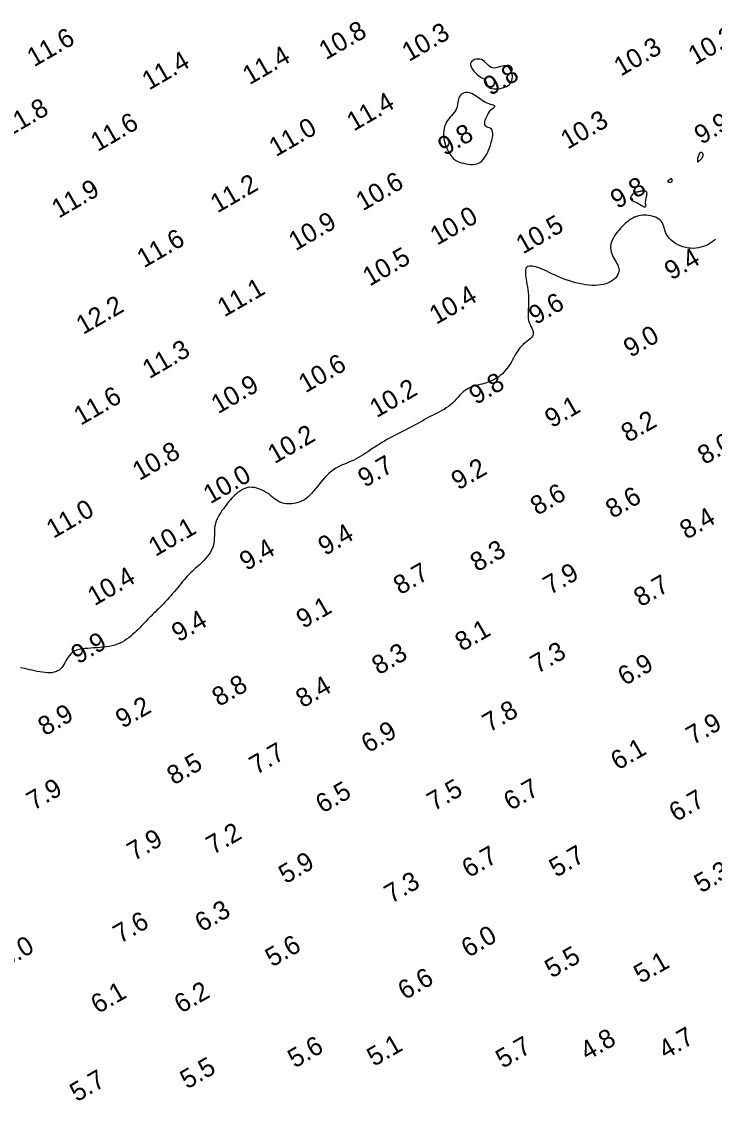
# Model space of a CAD drawing. Extents: x 3024098 to 3056816, y 418252 to 509144.
# Drawn here: x 3036521.8 to 3036706.3, y 419253.8 to 419541 of the extents above; entities that cross this region are included whole.
import ezdxf

# ---------------------------------------------------------------- set-up
doc = ezdxf.new("R2010")
doc.units = 0
doc.layers.add('V-CHAN-CONT-EL10', color=7, linetype='Continuous')
doc.layers.add('V-TOPO-SOUN-0911', color=7, linetype='Continuous')

msp = doc.modelspace()

# ---------------------------------------------------------------- linework, layer by layer
at = {"layer": 'V-CHAN-CONT-EL10'}
for points in [[(3036651.31, 419523.96), (3036651.67, 419524.25), (3036651.96, 419524.58), (3036652.19, 419524.93), (3036652.35, 419525.3), (3036652.44, 419525.7), (3036652.48, 419526.12), (3036652.46, 419526.55), (3036652.39, 419527), (3036652.27, 419527.44), (3036652.1, 419527.86), (3036651.88, 419528.26), (3036651.62, 419528.6), (3036651.33, 419528.88), (3036650.99, 419529.08), (3036650.62, 419529.19), (3036650.22, 419529.2), (3036649.8, 419529.13), (3036649.36, 419529.01), (3036648.91, 419528.87), (3036648.46, 419528.73), (3036648.02, 419528.62), (3036647.59, 419528.57), (3036647.19, 419528.61), (3036646.81, 419528.76), (3036646.45, 419528.99), (3036646.1, 419529.3), (3036645.76, 419529.63), (3036645.41, 419529.98), (3036645.05, 419530.31), (3036644.66, 419530.6), (3036644.24, 419530.82), (3036643.78, 419530.95), (3036643.31, 419530.98), (3036642.84, 419530.94), (3036642.39, 419530.82), (3036641.99, 419530.63), (3036641.66, 419530.38), (3036641.43, 419530.07), (3036641.31, 419529.72), (3036641.33, 419529.33), (3036641.46, 419528.92), (3036641.68, 419528.49), (3036641.98, 419528.06), (3036642.32, 419527.64), (3036642.7, 419527.25), (3036643.09, 419526.9), (3036643.46, 419526.6), (3036643.79, 419526.36), (3036644.1, 419526.17), (3036644.37, 419526.02), (3036644.6, 419525.89), (3036644.81, 419525.76), (3036644.98, 419525.63), (3036645.13, 419525.48), (3036645.25, 419525.3), (3036645.35, 419525.07), (3036645.44, 419524.81), (3036645.53, 419524.53), (3036645.65, 419524.24), (3036645.79, 419523.95), (3036645.99, 419523.69), (3036646.25, 419523.45), (3036646.59, 419523.27), (3036647.01, 419523.14), (3036647.52, 419523.07), (3036648.07, 419523.05), (3036648.65, 419523.09), (3036649.25, 419523.18), (3036649.83, 419523.31), (3036650.38, 419523.49), (3036650.88, 419523.71)], [(3036643.79, 419503.46), (3036644.29, 419503.84), (3036644.74, 419504.29), (3036645.14, 419504.82), (3036645.51, 419505.4), (3036645.84, 419506.03), (3036646.13, 419506.69), (3036646.4, 419507.38), (3036646.64, 419508.07), (3036646.85, 419508.76), (3036647.02, 419509.43), (3036647.15, 419510.07), (3036647.23, 419510.66), (3036647.24, 419511.19), (3036647.19, 419511.65), (3036647.07, 419512.02), (3036646.88, 419512.29), (3036646.63, 419512.49), (3036646.34, 419512.64), (3036646.04, 419512.76), (3036645.75, 419512.87), (3036645.49, 419513.01), (3036645.28, 419513.19), (3036645.14, 419513.45), (3036645.1, 419513.79), (3036645.14, 419514.21), (3036645.25, 419514.68), (3036645.42, 419515.19), (3036645.64, 419515.7), (3036645.9, 419516.2), (3036646.18, 419516.67), (3036646.47, 419517.08), (3036646.77, 419517.42), (3036647.05, 419517.7), (3036647.31, 419517.92), (3036647.53, 419518.09), (3036647.7, 419518.23), (3036647.81, 419518.34), (3036647.83, 419518.43), (3036647.77, 419518.51), (3036647.61, 419518.6), (3036647.37, 419518.69), (3036647.04, 419518.8), (3036646.67, 419518.92), (3036646.24, 419519.06), (3036645.79, 419519.23), (3036645.32, 419519.44), (3036644.85, 419519.68), (3036644.4, 419519.96), (3036643.95, 419520.27), (3036643.52, 419520.59), (3036643.09, 419520.92), (3036642.66, 419521.22), (3036642.24, 419521.5), (3036641.81, 419521.74), (3036641.37, 419521.91), (3036640.93, 419522.02), (3036640.48, 419522.06), (3036640.05, 419522.04), (3036639.63, 419521.95), (3036639.25, 419521.8), (3036638.9, 419521.59), (3036638.61, 419521.33), (3036638.37, 419521.02), (3036638.2, 419520.66), (3036638.08, 419520.27), (3036638, 419519.84), (3036637.93, 419519.39), (3036637.86, 419518.93), (3036637.77, 419518.47), (3036637.65, 419518.01), (3036637.47, 419517.56), (3036637.23, 419517.14), (3036636.93, 419516.73), (3036636.59, 419516.32), (3036636.23, 419515.91), (3036635.86, 419515.5), (3036635.5, 419515.06), (3036635.16, 419514.6), (3036634.86, 419514.11), (3036634.61, 419513.58), (3036634.42, 419513.01), (3036634.27, 419512.42), (3036634.19, 419511.8), (3036634.15, 419511.17), (3036634.16, 419510.54), (3036634.21, 419509.91), (3036634.32, 419509.28), (3036634.48, 419508.67), (3036634.67, 419508.09), (3036634.89, 419507.52), (3036635.13, 419506.99), (3036635.39, 419506.49), (3036635.65, 419506.03), (3036635.9, 419505.61), (3036636.14, 419505.25), (3036636.36, 419504.93), (3036636.57, 419504.66), (3036636.78, 419504.43), (3036637.01, 419504.23), (3036637.27, 419504.05), (3036637.57, 419503.88), (3036637.93, 419503.72), (3036638.35, 419503.56), (3036638.86, 419503.39), (3036639.43, 419503.23), (3036640.04, 419503.09), (3036640.69, 419502.98), (3036641.35, 419502.92), (3036642.01, 419502.93), (3036642.65, 419503.01), (3036643.24, 419503.19)], [(3036701.86, 419503.56), (3036701.9, 419503.59), (3036701.95, 419503.63), (3036702, 419503.68), (3036702.06, 419503.75), (3036702.12, 419503.82), (3036702.18, 419503.89), (3036702.25, 419503.96), (3036702.32, 419504.02), (3036702.4, 419504.08), (3036702.48, 419504.14), (3036702.56, 419504.2), (3036702.64, 419504.26), (3036702.72, 419504.32), (3036702.79, 419504.4), (3036702.87, 419504.48), (3036702.94, 419504.57), (3036703, 419504.67), (3036703.06, 419504.78), (3036703.12, 419504.89), (3036703.17, 419505), (3036703.2, 419505.12), (3036703.23, 419505.23), (3036703.25, 419505.34), (3036703.26, 419505.44), (3036703.26, 419505.54), (3036703.25, 419505.62), (3036703.23, 419505.7), (3036703.2, 419505.78), (3036703.17, 419505.84), (3036703.13, 419505.9), (3036703.09, 419505.95), (3036703.04, 419505.99), (3036702.99, 419506.03), (3036702.94, 419506.06), (3036702.88, 419506.08), (3036702.83, 419506.09), (3036702.77, 419506.1), (3036702.72, 419506.1), (3036702.67, 419506.1), (3036702.62, 419506.1), (3036702.58, 419506.09), (3036702.53, 419506.08), (3036702.49, 419506.06), (3036702.46, 419506.04), (3036702.43, 419506.03), (3036702.4, 419506), (3036702.37, 419505.98), (3036702.35, 419505.96), (3036702.33, 419505.93), (3036702.31, 419505.91), (3036702.29, 419505.87), (3036702.27, 419505.83), (3036702.25, 419505.78), (3036702.23, 419505.72), (3036702.2, 419505.65), (3036702.16, 419505.57), (3036702.12, 419505.47), (3036702.08, 419505.37), (3036702.03, 419505.26), (3036701.99, 419505.15), (3036701.94, 419505.03), (3036701.9, 419504.92), (3036701.86, 419504.82), (3036701.83, 419504.72), (3036701.8, 419504.62), (3036701.78, 419504.53), (3036701.76, 419504.45), (3036701.74, 419504.36), (3036701.73, 419504.28), (3036701.73, 419504.19), (3036701.72, 419504.1), (3036701.72, 419504.01), (3036701.72, 419503.92), (3036701.73, 419503.83), (3036701.74, 419503.75), (3036701.75, 419503.67), (3036701.77, 419503.62), (3036701.79, 419503.58), (3036701.83, 419503.56)], [(3036694.87, 419498.28), (3036694.94, 419498.35), (3036694.99, 419498.43), (3036695.02, 419498.52), (3036695.04, 419498.61), (3036695.04, 419498.7), (3036695.04, 419498.79), (3036695.02, 419498.87), (3036695, 419498.95), (3036694.97, 419499.01), (3036694.93, 419499.05), (3036694.89, 419499.09), (3036694.85, 419499.12), (3036694.79, 419499.13), (3036694.74, 419499.13), (3036694.68, 419499.11), (3036694.62, 419499.09), (3036694.55, 419499.05), (3036694.48, 419499.01), (3036694.41, 419498.96), (3036694.34, 419498.9), (3036694.26, 419498.84), (3036694.19, 419498.78), (3036694.11, 419498.73), (3036694.04, 419498.67), (3036693.96, 419498.62), (3036693.9, 419498.57), (3036693.85, 419498.52), (3036693.82, 419498.48), (3036693.8, 419498.43), (3036693.81, 419498.39), (3036693.85, 419498.35), (3036693.93, 419498.31), (3036694.03, 419498.27), (3036694.15, 419498.23), (3036694.28, 419498.21), (3036694.41, 419498.19), (3036694.55, 419498.19), (3036694.67, 419498.2), (3036694.78, 419498.23)], [(3036685.85, 419492.59), (3036686.18, 419492.41), (3036686.51, 419492.22), (3036686.82, 419492.04), (3036687.11, 419491.88), (3036687.37, 419491.75), (3036687.59, 419491.66), (3036687.76, 419491.62), (3036687.88, 419491.64), (3036687.95, 419491.72), (3036687.98, 419491.85), (3036687.98, 419492.01), (3036687.97, 419492.2), (3036687.94, 419492.42), (3036687.92, 419492.65), (3036687.92, 419492.89), (3036687.93, 419493.12), (3036687.96, 419493.35), (3036688, 419493.58), (3036688.05, 419493.8), (3036688.1, 419494.01), (3036688.16, 419494.22), (3036688.21, 419494.42), (3036688.26, 419494.62), (3036688.29, 419494.8), (3036688.31, 419494.98), (3036688.32, 419495.14), (3036688.31, 419495.29), (3036688.28, 419495.42), (3036688.23, 419495.54), (3036688.17, 419495.65), (3036688.08, 419495.73), (3036687.97, 419495.79), (3036687.84, 419495.84), (3036687.7, 419495.87), (3036687.55, 419495.89), (3036687.39, 419495.89), (3036687.23, 419495.88), (3036687.06, 419495.86), (3036686.9, 419495.83), (3036686.75, 419495.8), (3036686.6, 419495.77), (3036686.46, 419495.73), (3036686.32, 419495.69), (3036686.19, 419495.66), (3036686.06, 419495.62), (3036685.93, 419495.6), (3036685.81, 419495.58), (3036685.69, 419495.58), (3036685.56, 419495.57), (3036685.44, 419495.57), (3036685.32, 419495.56), (3036685.19, 419495.53), (3036685.05, 419495.48), (3036684.91, 419495.41), (3036684.76, 419495.3), (3036684.6, 419495.15), (3036684.44, 419494.98), (3036684.29, 419494.78), (3036684.16, 419494.57), (3036684.04, 419494.35), (3036683.96, 419494.14), (3036683.92, 419493.94), (3036683.92, 419493.76), (3036683.98, 419493.6), (3036684.09, 419493.47), (3036684.25, 419493.36), (3036684.44, 419493.25), (3036684.68, 419493.14), (3036684.94, 419493.03), (3036685.22, 419492.91), (3036685.53, 419492.76)]]:
    msp.add_lwpolyline(points, close=True, dxfattribs=at)
msp.add_lwpolyline([(3036706.55, 419482.95), (3036706.06, 419482.57), (3036705.56, 419482.21), (3036705.03, 419481.88), (3036704.48, 419481.57), (3036703.9, 419481.3), (3036703.29, 419481.07), (3036702.65, 419480.88), (3036702, 419480.73), (3036701.33, 419480.64), (3036700.64, 419480.59), (3036699.94, 419480.6), (3036699.24, 419480.66), (3036698.54, 419480.79), (3036697.84, 419480.99), (3036697.16, 419481.24), (3036696.5, 419481.55), (3036695.88, 419481.9), (3036695.29, 419482.3), (3036694.77, 419482.73), (3036694.3, 419483.19), (3036693.91, 419483.67), (3036693.6, 419484.16), (3036693.36, 419484.66), (3036693.17, 419485.17), (3036693, 419485.66), (3036692.86, 419486.15), (3036692.71, 419486.61), (3036692.54, 419487.04), (3036692.34, 419487.44), (3036692.08, 419487.8), (3036691.78, 419488.12), (3036691.43, 419488.4), (3036691.05, 419488.64), (3036690.63, 419488.85), (3036690.18, 419489.02), (3036689.7, 419489.17), (3036689.21, 419489.27), (3036688.7, 419489.35), (3036688.17, 419489.4), (3036687.64, 419489.41), (3036687.11, 419489.39), (3036686.57, 419489.33), (3036686.04, 419489.23), (3036685.52, 419489.08), (3036685, 419488.89), (3036684.5, 419488.66), (3036684.02, 419488.37), (3036683.54, 419488.05), (3036683.08, 419487.69), (3036682.62, 419487.3), (3036682.18, 419486.87), (3036681.73, 419486.42), (3036681.3, 419485.95), (3036680.87, 419485.46), (3036680.44, 419484.95), (3036680.04, 419484.42), (3036679.68, 419483.89), (3036679.35, 419483.35), (3036679.07, 419482.81), (3036678.85, 419482.27), (3036678.7, 419481.73), (3036678.62, 419481.2), (3036678.61, 419480.68), (3036678.67, 419480.17), (3036678.77, 419479.67), (3036678.92, 419479.18), (3036679.11, 419478.7), (3036679.33, 419478.24), (3036679.57, 419477.79), (3036679.81, 419477.36), (3036680.06, 419476.94), (3036680.3, 419476.53), (3036680.51, 419476.12), (3036680.68, 419475.71), (3036680.8, 419475.3), (3036680.86, 419474.89), (3036680.85, 419474.47), (3036680.75, 419474.04), (3036680.57, 419473.6), (3036680.31, 419473.17), (3036679.98, 419472.76), (3036679.58, 419472.36), (3036679.11, 419471.99), (3036678.59, 419471.67), (3036678.01, 419471.38), (3036677.38, 419471.15), (3036676.71, 419470.97), (3036676, 419470.84), (3036675.25, 419470.76), (3036674.47, 419470.72), (3036673.66, 419470.73), (3036672.83, 419470.79), (3036671.98, 419470.89), (3036671.12, 419471.03), (3036670.25, 419471.2), (3036669.38, 419471.41), (3036668.51, 419471.65), (3036667.65, 419471.92), (3036666.81, 419472.21), (3036665.98, 419472.51), (3036665.18, 419472.84), (3036664.42, 419473.17), (3036663.68, 419473.51), (3036662.97, 419473.85), (3036662.29, 419474.18), (3036661.64, 419474.5), (3036661.01, 419474.79), (3036660.4, 419475.06), (3036659.81, 419475.3), (3036659.25, 419475.5), (3036658.71, 419475.66), (3036658.2, 419475.77), (3036657.73, 419475.84), (3036657.3, 419475.86), (3036656.92, 419475.82), (3036656.6, 419475.73), (3036656.35, 419475.58), (3036656.15, 419475.37), (3036656.02, 419475.11), (3036655.95, 419474.78), (3036655.92, 419474.4), (3036655.93, 419473.97), (3036655.98, 419473.48), (3036656.05, 419472.95), (3036656.14, 419472.36), (3036656.24, 419471.72), (3036656.35, 419471.05), (3036656.46, 419470.34), (3036656.56, 419469.61), (3036656.65, 419468.87), (3036656.72, 419468.12), (3036656.77, 419467.37), (3036656.79, 419466.63), (3036656.78, 419465.9), (3036656.75, 419465.2), (3036656.71, 419464.52), (3036656.67, 419463.85), (3036656.64, 419463.21), (3036656.65, 419462.59), (3036656.7, 419461.98), (3036656.8, 419461.41), (3036656.97, 419460.85), (3036657.18, 419460.32), (3036657.41, 419459.81), (3036657.64, 419459.33), (3036657.83, 419458.86), (3036657.97, 419458.42), (3036658.03, 419458), (3036657.99, 419457.6), (3036657.83, 419457.23), (3036657.56, 419456.86), (3036657.21, 419456.51), (3036656.79, 419456.15), (3036656.33, 419455.78), (3036655.85, 419455.4), (3036655.37, 419455), (3036654.9, 419454.56), (3036654.48, 419454.08), (3036654.09, 419453.58), (3036653.73, 419453.04), (3036653.39, 419452.49), (3036653.06, 419451.92), (3036652.74, 419451.35), (3036652.42, 419450.78), (3036652.1, 419450.22), (3036651.75, 419449.67), (3036651.4, 419449.14), (3036651.02, 419448.62), (3036650.63, 419448.13), (3036650.22, 419447.66), (3036649.79, 419447.22), (3036649.34, 419446.81), (3036648.86, 419446.43), (3036648.36, 419446.09), (3036647.83, 419445.78), (3036647.29, 419445.49), (3036646.73, 419445.24), (3036646.16, 419445.02), (3036645.58, 419444.82), (3036645, 419444.63), (3036644.42, 419444.47), (3036643.83, 419444.33), (3036643.26, 419444.19), (3036642.68, 419444.04), (3036642.12, 419443.88), (3036641.56, 419443.7), (3036641.02, 419443.47), (3036640.48, 419443.2), (3036639.97, 419442.87), (3036639.47, 419442.47), (3036638.98, 419442.02), (3036638.49, 419441.52), (3036638.01, 419441), (3036637.53, 419440.47), (3036637.03, 419439.93), (3036636.52, 419439.42), (3036636, 419438.94), (3036635.45, 419438.51), (3036634.87, 419438.11), (3036634.28, 419437.74), (3036633.68, 419437.4), (3036633.06, 419437.08), (3036632.43, 419436.76), (3036631.79, 419436.45), (3036631.15, 419436.12), (3036630.51, 419435.79), (3036629.87, 419435.44), (3036629.22, 419435.08), (3036628.58, 419434.72), (3036627.92, 419434.35), (3036627.26, 419433.98), (3036626.6, 419433.61), (3036625.93, 419433.25), (3036625.25, 419432.89), (3036624.57, 419432.54), (3036623.88, 419432.19), (3036623.19, 419431.84), (3036622.49, 419431.49), (3036621.8, 419431.14), (3036621.11, 419430.78), (3036620.42, 419430.42), (3036619.74, 419430.05), (3036619.06, 419429.67), (3036618.39, 419429.29), (3036617.73, 419428.89), (3036617.07, 419428.5), (3036616.43, 419428.09), (3036615.79, 419427.69), (3036615.16, 419427.28), (3036614.55, 419426.86), (3036613.94, 419426.45), (3036613.33, 419426.04), (3036612.73, 419425.65), (3036612.12, 419425.26), (3036611.51, 419424.89), (3036610.88, 419424.54), (3036610.23, 419424.22), (3036609.57, 419423.92), (3036608.89, 419423.64), (3036608.2, 419423.36), (3036607.51, 419423.08), (3036606.82, 419422.78), (3036606.14, 419422.46), (3036605.47, 419422.1), (3036604.83, 419421.68), (3036604.2, 419421.21), (3036603.6, 419420.69), (3036603.02, 419420.13), (3036602.46, 419419.53), (3036601.93, 419418.92), (3036601.4, 419418.29), (3036600.9, 419417.67), (3036600.4, 419417.06), (3036599.92, 419416.46), (3036599.45, 419415.89), (3036598.97, 419415.35), (3036598.48, 419414.85), (3036597.98, 419414.38), (3036597.46, 419413.96), (3036596.91, 419413.59), (3036596.32, 419413.27), (3036595.69, 419413.01), (3036595.03, 419412.81), (3036594.35, 419412.67), (3036593.66, 419412.59), (3036592.98, 419412.57), (3036592.32, 419412.6), (3036591.68, 419412.7), (3036591.09, 419412.85), (3036590.55, 419413.07), (3036590.05, 419413.33), (3036589.58, 419413.63), (3036589.13, 419413.96), (3036588.69, 419414.31), (3036588.24, 419414.67), (3036587.77, 419415.03), (3036587.28, 419415.39), (3036586.75, 419415.73), (3036586.18, 419416.04), (3036585.59, 419416.32), (3036584.98, 419416.57), (3036584.37, 419416.76), (3036583.75, 419416.9), (3036583.15, 419416.97), (3036582.55, 419416.98), (3036581.99, 419416.91), (3036581.44, 419416.76), (3036580.92, 419416.56), (3036580.42, 419416.3), (3036579.94, 419416), (3036579.47, 419415.66), (3036579.02, 419415.29), (3036578.59, 419414.9), (3036578.17, 419414.5), (3036577.76, 419414.08), (3036577.37, 419413.65), (3036576.98, 419413.2), (3036576.6, 419412.74), (3036576.23, 419412.27), (3036575.86, 419411.79), (3036575.49, 419411.29), (3036575.13, 419410.78), (3036574.78, 419410.25), (3036574.44, 419409.71), (3036574.12, 419409.15), (3036573.84, 419408.58), (3036573.6, 419407.99), (3036573.4, 419407.38), (3036573.25, 419406.76), (3036573.17, 419406.13), (3036573.12, 419405.48), (3036573.1, 419404.82), (3036573.1, 419404.16), (3036573.08, 419403.5), (3036573.05, 419402.84), (3036572.98, 419402.19), (3036572.85, 419401.56), (3036572.65, 419400.94), (3036572.38, 419400.34), (3036572.07, 419399.76), (3036571.7, 419399.2), (3036571.3, 419398.65), (3036570.87, 419398.13), (3036570.42, 419397.63), (3036569.96, 419397.16), (3036569.5, 419396.7), (3036569.03, 419396.27), (3036568.56, 419395.85), (3036568.1, 419395.43), (3036567.64, 419395.02), (3036567.19, 419394.61), (3036566.75, 419394.19), (3036566.31, 419393.76), (3036565.89, 419393.32), (3036565.47, 419392.86), (3036565.06, 419392.38), (3036564.65, 419391.89), (3036564.23, 419391.38), (3036563.81, 419390.87), (3036563.37, 419390.34), (3036562.92, 419389.8), (3036562.46, 419389.25), (3036561.98, 419388.69), (3036561.49, 419388.13), (3036561, 419387.58), (3036560.51, 419387.04), (3036560.03, 419386.52), (3036559.55, 419386.01), (3036559.09, 419385.53), (3036558.65, 419385.08), (3036558.23, 419384.66), (3036557.82, 419384.25), (3036557.41, 419383.86), (3036557.02, 419383.47), (3036556.62, 419383.09), (3036556.23, 419382.7), (3036555.83, 419382.29), (3036555.42, 419381.88), (3036555, 419381.44), (3036554.57, 419381), (3036554.14, 419380.54), (3036553.69, 419380.08), (3036553.24, 419379.62), (3036552.78, 419379.15), (3036552.31, 419378.69), (3036551.82, 419378.23), (3036551.33, 419377.78), (3036550.81, 419377.34), (3036550.29, 419376.92), (3036549.73, 419376.52), (3036549.16, 419376.15), (3036548.56, 419375.8), (3036547.92, 419375.5), (3036547.26, 419375.23), (3036546.56, 419375), (3036545.84, 419374.81), (3036545.09, 419374.64), (3036544.32, 419374.51), (3036543.52, 419374.4), (3036542.71, 419374.32), (3036541.88, 419374.25), (3036541.04, 419374.21), (3036540.19, 419374.17), (3036539.36, 419374.12), (3036538.55, 419374.05), (3036537.78, 419373.96), (3036537.05, 419373.83), (3036536.39, 419373.64), (3036535.79, 419373.38), (3036535.29, 419373.06), (3036534.85, 419372.67), (3036534.48, 419372.23), (3036534.15, 419371.76), (3036533.85, 419371.27), (3036533.58, 419370.77), (3036533.32, 419370.28), (3036533.04, 419369.82), (3036532.75, 419369.39), (3036532.44, 419369), (3036532.1, 419368.65), (3036531.73, 419368.35), (3036531.33, 419368.09), (3036530.88, 419367.89), (3036530.39, 419367.74), (3036529.86, 419367.64), (3036529.27, 419367.6), (3036528.64, 419367.61), (3036527.98, 419367.66), (3036527.3, 419367.74), (3036526.61, 419367.86), (3036525.91, 419367.99), (3036525.22, 419368.14), (3036524.54, 419368.29), (3036523.89, 419368.44), (3036523.26, 419368.58), (3036522.65, 419368.72), (3036522.05, 419368.85), (3036521.46, 419368.97)], dxfattribs=at)

# ---------------------------------------------------------------- texts
at = {"layer": 'V-TOPO-SOUN-0911'}
for s, p in [('10.8 ', (3036602.8, 419530.65)), ('11.6 ', (3036525.05, 419528.75)), ('10.3 ', (3036624.92, 419530.19)), ('10.2 ', (3036701.13, 419529.3)), ('10.3 ', (3036681.35, 419526.29)), ('11.4 ', (3036555.69, 419522.58)), ('11.4 ', (3036582.46, 419523.99)), ('9.8', (3036646.57, 419521.11)), ('11.4 ', (3036610.22, 419511.65)), ('11.8 ', (3036518.09, 419510.05)), ('11.6 ', (3036542.01, 419506.21)), ('11.0 ', (3036589.5, 419504.86)), ('10.3 ', (3036667.17, 419506.83)), ('9.9', (3036702.77, 419508.12)), ('9.8', (3036634.46, 419505.1)), ('10.6 ', (3036612.64, 419490.43)), ('11.9 ', (3036531.64, 419488.49)), ('11.2 ', (3036573.9, 419489.87)), ('9.8', (3036680.43, 419490.99)), ('10.9 ', (3036594.73, 419479.83)), ('10.0 ', (3036632.41, 419481.27)), ('10.5 ', (3036655.29, 419478.94)), ('11.6 ', (3036554.34, 419475.27)), ('10.5 ', (3036614.44, 419470.38)), ('9.4', (3036694.8, 419471.99)), ('11.1 ', (3036575.75, 419462.19)), ('10.4 ', (3036632.2, 419460.21)), ('12.2 ', (3036538.14, 419457.52)), ('9.6', (3036658.64, 419460.12)), ('9.0', (3036683.92, 419451.42)), ('11.3 ', (3036555.79, 419445.77)), ('10.6 ', (3036597.36, 419441.97)), ('10.9 ', (3036574.1, 419436.42)), ('9.8', (3036642.76, 419438.86)), ('11.6 ', (3036537.51, 419433.34)), ('10.2 ', (3036616.32, 419435.37)), ('9.1', (3036662.96, 419432.67)), ('8.2', (3036683.28, 419428.79)), ('10.2 ', (3036589.15, 419423.14)), ('10.8 ', (3036553.13, 419418.64)), ('8.0', (3036703.64, 419422.88)), ('9.7', (3036613.17, 419416.81)), ('9.2', (3036638.04, 419416.12)), ('10.0 ', (3036572.01, 419412.44)), ('8.6', (3036659.1, 419409.37)), ('8.6', (3036679.15, 419408.55)), ('11.0 ', (3036530.22, 419403.25)), ('8.4', (3036698.9, 419403)), ('10.1 ', (3036557.41, 419398.45)), ('9.4', (3036602.57, 419398.67)), ('9.4', (3036581.64, 419394.66)), ('8.3', (3036643.09, 419394.34)), ('10.4 ', (3036541.19, 419385.31)), ('8.7', (3036622.62, 419388.23)), ('7.9', (3036662.51, 419388.23)), ('8.7', (3036686.63, 419385.02)), ('9.1', (3036596.75, 419379.26)), ('9.4', (3036563.56, 419375.67)), ('8.1', (3036639.04, 419373.19)), ('9.9', (3036536.79, 419369.8)), ('8.3', (3036616.88, 419366.91)), ('7.3', (3036659.13, 419367.27)), ('6.9', (3036682.4, 419364.05)), ('8.8', (3036574.32, 419358.48)), ('8.4', (3036596.63, 419358.12)), ('9.2', (3036548.64, 419352.7)), ('7.8', (3036646.34, 419351.65)), ('8.9', (3036527.97, 419350.67)), ('6.9', (3036614.06, 419346.14)), ('7.9', (3036700.57, 419348.27)), ('7.7', (3036584.27, 419340.37)), ('6.1', (3036680.51, 419341.56)), ('8.5', (3036562.31, 419337.61)), ('7.9', (3036524.95, 419330.85)), ('6.5', (3036601.91, 419330.07)), ('7.5', (3036631.57, 419330.69)), ('6.7', (3036651.98, 419330.79)), ('6.7', (3036696.04, 419327.83)), ('7.9', (3036551.69, 419317.4)), ('7.2', (3036572.75, 419319.07)), ('5.9', (3036592.07, 419311.3)), ('6.7', (3036640.89, 419312.87)), ('5.7', (3036664.12, 419313.04)), ('5.3', (3036702.74, 419308.87)), ('7.3', (3036620.19, 419306.08)), ('6.3', (3036569.76, 419298.47)), ('7.6', (3036548.01, 419295.43)), ('6.0', (3036640.68, 419291.71)), ('6.0', (3036517.48, 419288.92)), ('5.6', (3036588.5, 419289.16)), ('5.5', (3036662.93, 419286.2)), ('5.1', (3036686.64, 419284.77)), ('6.6', (3036623.83, 419280.43)), ('6.2', (3036564.25, 419276.82)), ('6.1', (3036542.06, 419276.73)), ('5.6', (3036594.5, 419262.26)), ('5.1', (3036615.58, 419262.69)), ('5.7', (3036649.88, 419262.18)), ('4.8', (3036672.39, 419264.28)), ('4.7', (3036693.26, 419264.65)), ('5.5', (3036565.82, 419256.67)), ('5.7', (3036536.46, 419253.26))]:
    msp.add_text(s, height=5, rotation=30, dxfattribs=at).set_placement(p)

doc.saveas('drawing.dxf')
